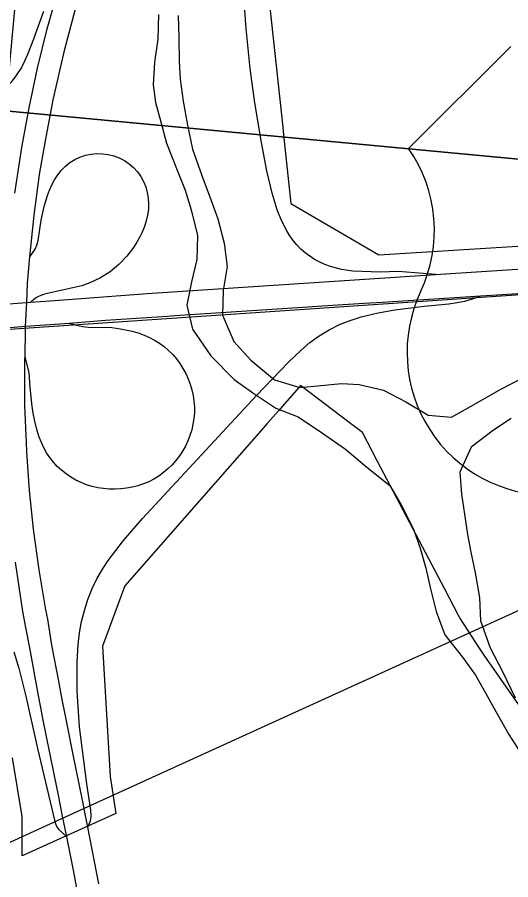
# Model space of a CAD drawing. Extents: x 0 to 34, y 0 to 22.
# Drawn here: x 7.1815 to 7.447, y 17.7541 to 18.2186 of the extents above; entities that cross this region are included whole.
import ezdxf

# ---------------------------------------------------------------- set-up
doc = ezdxf.new("R2010")
doc.units = 0
for name, color, linetype in [('GM_X_Interchange_Ramps', 7, 'Continuous'), ('GM_X_Major_River', 7, 'Continuous'), ('GM_X_Rail_Line', 7, 'Continuous'), ('GM_X_Section', 7, 'Continuous'), ('GM_X_State_Route', 7, 'Continuous'), ('GM_X_US_Route', 7, 'Continuous'), ('GM_X_US_Shield', 7, 'Continuous'), ('SC_Shading1', 7, 'Continuous')]:
    doc.layers.add(name, color=color, linetype=linetype)

msp = doc.modelspace()

# ---------------------------------------------------------------- linework, layer by layer
at = {"layer": 'GM_X_Interchange_Ramps'}
for points in [[(7.406505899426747, 18.080035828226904), (7.395433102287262, 18.08090573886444), (7.386435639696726, 18.081614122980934), (7.376636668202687, 18.08140287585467), (7.362084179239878, 18.081856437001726), (7.355938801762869, 18.082813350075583), (7.3499301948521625, 18.08440407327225), (7.347015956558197, 18.085479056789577), (7.344176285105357, 18.08674044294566), (7.341448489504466, 18.08821305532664), (7.3388325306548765, 18.08987835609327), (7.336365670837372, 18.091754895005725), (7.3340417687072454, 18.093805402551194), (7.331891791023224, 18.096042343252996), (7.329909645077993, 18.098422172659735), (7.328082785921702, 18.10093252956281), (7.3264361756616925, 18.103560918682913), (7.323608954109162, 18.109084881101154), (7.321334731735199, 18.114869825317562), (7.318625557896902, 18.123792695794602), (7.315773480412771, 18.135890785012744), (7.312784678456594, 18.151120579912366), (7.309261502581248, 18.172570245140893), (7.30676359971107, 18.191024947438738), (7.304557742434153, 18.212642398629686), (7.302743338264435, 18.23741022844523)], [(7.195532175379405, 18.22177033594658), (7.19204007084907, 18.211803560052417), (7.190151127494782, 18.206782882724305), (7.186876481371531, 18.198562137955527), (7.185279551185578, 18.195001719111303), (7.183676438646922, 18.19150959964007), (7.1806938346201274, 18.186998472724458), (7.178220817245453, 18.183643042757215), (7.175263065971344, 18.180523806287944), (7.171646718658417, 18.177398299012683), (7.16868898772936, 18.175590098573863), (7.165563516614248, 18.17378194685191), (7.160480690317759, 18.171383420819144), (7.154875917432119, 18.169183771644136), (7.14894187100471, 18.16725131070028), (7.1431320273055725, 18.165915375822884), (7.137235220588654, 18.164616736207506), (7.131096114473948, 18.163367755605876), (7.112666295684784, 18.16042249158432), (7.091154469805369, 18.156812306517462), (7.084971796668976, 18.15607287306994), (7.081846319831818, 18.15576218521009), (7.075116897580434, 18.155488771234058), (7.071960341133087, 18.15536450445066)], [(7.188218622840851, 18.08956142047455), (7.191076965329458, 18.093792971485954), (7.1920400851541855, 18.09584349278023), (7.192717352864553, 18.098304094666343), (7.1935313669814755, 18.104542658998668), (7.194351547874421, 18.109370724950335), (7.195171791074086, 18.113465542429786), (7.19594849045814, 18.116659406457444), (7.19770074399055, 18.122624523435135), (7.198794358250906, 18.125538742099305), (7.20006194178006, 18.128378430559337), (7.2015284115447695, 18.131118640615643), (7.203224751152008, 18.13372843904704), (7.205163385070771, 18.136151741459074), (7.207338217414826, 18.13835760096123), (7.209749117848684, 18.140308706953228), (7.212377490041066, 18.141961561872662), (7.215179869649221, 18.143291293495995), (7.2181189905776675, 18.144285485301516), (7.221157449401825, 18.144919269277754), (7.224251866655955, 18.145198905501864), (7.227352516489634, 18.145124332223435), (7.2304345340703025, 18.14470804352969), (7.233441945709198, 18.14393752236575), (7.236349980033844, 18.14283148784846), (7.239102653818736, 18.141408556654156), (7.241668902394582, 18.13966249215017), (7.244011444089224, 18.137630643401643), (7.246093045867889, 18.135337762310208), (7.247901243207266, 18.132815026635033), (7.249398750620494, 18.13009959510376), (7.250573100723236, 18.12722887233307), (7.251436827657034, 18.124246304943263), (7.251965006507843, 18.121189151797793), (7.252138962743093, 18.118100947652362), (7.251989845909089, 18.11501273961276), (7.2515486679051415, 18.11194317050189), (7.250827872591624, 18.1089233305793), (7.249864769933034, 18.105971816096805), (7.248702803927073, 18.1029084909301), (7.247354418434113, 18.100292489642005), (7.245788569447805, 18.097533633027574), (7.2439679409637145, 18.09461940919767), (7.240450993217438, 18.089990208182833), (7.236188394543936, 18.085479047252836), (7.233858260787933, 18.083422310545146), (7.231403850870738, 18.081520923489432), (7.226153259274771, 18.078209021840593), (7.220554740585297, 18.075518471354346), (7.216186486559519, 18.073896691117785), (7.198421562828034, 18.070044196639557), (7.195513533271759, 18.069385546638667), (7.19322067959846, 18.06846592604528), (7.19153677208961, 18.067496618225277), (7.1887095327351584, 18.065185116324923)], [(7.219430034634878, 17.782380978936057), (7.220803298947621, 17.78577365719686), (7.221064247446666, 17.787010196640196), (7.221213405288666, 17.788302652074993), (7.2210580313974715, 17.791614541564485), (7.2189081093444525, 17.80583150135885), (7.214918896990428, 17.83642156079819), (7.214005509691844, 17.84992391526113), (7.213719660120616, 17.856094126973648), (7.213738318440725, 17.871510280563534), (7.214191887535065, 17.880830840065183), (7.214931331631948, 17.88700725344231), (7.2160498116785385, 17.893133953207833), (7.217547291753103, 17.899173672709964), (7.219448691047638, 17.905101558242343), (7.22176017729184, 17.91088029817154), (7.224494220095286, 17.91646640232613), (7.227607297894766, 17.92185368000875), (7.230322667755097, 17.925967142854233), (7.234429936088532, 17.93139173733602), (7.2386801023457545, 17.936878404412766), (7.248920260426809, 17.94859744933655), (7.310205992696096, 18.014878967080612), (7.3273868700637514, 18.03290492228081), (7.334128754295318, 18.03937338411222), (7.338869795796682, 18.043406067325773), (7.343878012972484, 18.047090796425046), (7.34918451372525, 18.05032191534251), (7.354770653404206, 18.0530621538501), (7.360561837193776, 18.055330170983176), (7.3665021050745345, 18.05720670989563), (7.3755492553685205, 18.059437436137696), (7.384552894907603, 18.061121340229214), (7.4003543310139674, 18.06309730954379), (7.413620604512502, 18.064290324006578), (7.418088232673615, 18.06498004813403), (7.4222451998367, 18.06576920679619), (7.42630274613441, 18.06695599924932), (7.43085738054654, 18.068571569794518)], [(7.209463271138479, 18.05387618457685), (7.213309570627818, 18.052763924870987), (7.216571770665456, 18.052148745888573), (7.2197283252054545, 18.05177591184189), (7.232385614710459, 18.05149633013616), (7.236996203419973, 18.05087495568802), (7.243309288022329, 18.049545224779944), (7.247074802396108, 18.048439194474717), (7.24974047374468, 18.047457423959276), (7.252573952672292, 18.046164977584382), (7.255326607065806, 18.044698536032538), (7.257973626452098, 18.04304568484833), (7.260496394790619, 18.04121887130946), (7.262876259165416, 18.03919940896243), (7.265082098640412, 18.037005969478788), (7.267120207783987, 18.034650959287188), (7.268959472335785, 18.032134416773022), (7.270618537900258, 18.0294936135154), (7.2720911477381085, 18.026740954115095), (7.273389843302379, 18.023901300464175), (7.274489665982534, 18.020974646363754), (7.275390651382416, 18.017992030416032), (7.276067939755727, 18.014947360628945), (7.276533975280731, 18.011865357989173), (7.276745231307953, 18.008758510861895), (7.2767265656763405, 18.005639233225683), (7.276471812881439, 18.002532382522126), (7.275999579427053, 17.999450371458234), (7.2753036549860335, 17.996411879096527), (7.274390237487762, 17.993429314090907), (7.273265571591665, 17.990521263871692), (7.271935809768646, 17.987700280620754), (7.270407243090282, 17.984984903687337), (7.268686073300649, 17.982381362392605), (7.26679085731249, 17.97990829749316), (7.264721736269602, 17.97757193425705), (7.262497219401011, 17.97539091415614), (7.260117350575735, 17.973377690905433), (7.257594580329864, 17.971544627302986), (7.254941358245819, 17.969910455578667), (7.252170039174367, 17.968487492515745), (7.249299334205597, 17.967269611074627), (7.24634780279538, 17.966269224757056), (7.2433279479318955, 17.965486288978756), (7.2402645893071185, 17.964914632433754), (7.2371701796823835, 17.964560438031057), (7.234050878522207, 17.964417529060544), (7.230937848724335, 17.964485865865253), (7.227831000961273, 17.964753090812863), (7.22474898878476, 17.965231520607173), (7.22171047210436, 17.965927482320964), (7.2187279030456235, 17.96684711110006), (7.21583855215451, 17.96799664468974), (7.213042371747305, 17.969376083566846), (7.210351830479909, 17.970948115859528), (7.207779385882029, 17.972712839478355), (7.205318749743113, 17.974632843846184), (7.203001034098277, 17.97672063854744), (7.200869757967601, 17.97898864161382), (7.198955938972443, 17.981443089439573), (7.197240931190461, 17.984040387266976), (7.195749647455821, 17.986780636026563), (7.194475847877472, 17.989626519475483), (7.193245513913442, 17.992503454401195), (7.192027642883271, 17.996598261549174), (7.190915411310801, 18.001028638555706), (7.190033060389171, 18.005459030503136), (7.189268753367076, 18.010504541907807), (7.188293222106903, 18.021353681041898), (7.188050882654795, 18.025088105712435), (7.18782720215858, 18.026896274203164), (7.187448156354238, 18.02865477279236), (7.185621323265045, 18.035769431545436)], [(7.179569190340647, 17.876872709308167), (7.18232805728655, 17.86803064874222), (7.186043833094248, 17.853036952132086), (7.192307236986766, 17.824777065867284), (7.201590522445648, 17.78553135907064), (7.202180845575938, 17.78384741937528), (7.202907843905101, 17.782325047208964), (7.203846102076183, 17.78112583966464), (7.208108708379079, 17.77723605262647)]]:
    msp.add_lwpolyline(points, dxfattribs=at)
at = {"layer": 'GM_X_Major_River'}
for points in [[(7.257386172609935, 18.220139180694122), (7.257067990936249, 18.20684751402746), (7.255251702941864, 18.194351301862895), (7.254581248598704, 18.182207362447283), (7.255871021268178, 18.172677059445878), (7.258660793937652, 18.162355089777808), (7.261802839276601, 18.150881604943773), (7.267526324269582, 18.13630963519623), (7.271825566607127, 18.12556910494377), (7.274984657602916, 18.114858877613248), (7.278450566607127, 18.101099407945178), (7.278141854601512, 18.08819031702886), (7.275196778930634, 18.076101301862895), (7.272621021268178, 18.063625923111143), (7.275727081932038, 18.050635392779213), (7.285632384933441, 18.036345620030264), (7.298232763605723, 18.023514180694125), (7.308681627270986, 18.01605016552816), (7.3206399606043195, 18.008171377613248), (7.33266836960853, 18.003330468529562), (7.345746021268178, 17.994663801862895), (7.358064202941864, 17.986017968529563), (7.369598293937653, 17.976249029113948), (7.381888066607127, 17.966464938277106), (7.388092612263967, 17.956063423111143), (7.3946134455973, 17.94299334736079), (7.398162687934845, 17.932654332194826), (7.401321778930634, 17.921944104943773), (7.403715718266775, 17.91087213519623), (7.406838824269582, 17.898644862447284), (7.411473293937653, 17.88599902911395), (7.4210547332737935, 17.87400092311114), (7.428035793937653, 17.864339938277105), (7.433490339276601, 17.854334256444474), (7.4389543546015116, 17.844711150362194), (7.445871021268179, 17.832394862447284), (7.452465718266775, 17.82236455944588)], [(7.26799791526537, 18.219508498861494), (7.268475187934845, 18.207718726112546), (7.2685452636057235, 18.19479827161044), (7.269077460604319, 18.185285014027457), (7.270692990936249, 18.173470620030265), (7.2730395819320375, 18.16049713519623), (7.275764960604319, 18.147514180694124), (7.280740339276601, 18.133339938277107), (7.285732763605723, 18.11992516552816), (7.28929147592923, 18.109963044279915), (7.292776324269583, 18.096963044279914), (7.294372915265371, 18.08438728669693), (7.292168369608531, 18.071523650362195), (7.291850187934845, 18.058233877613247), (7.297963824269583, 18.044035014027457), (7.3072100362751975, 18.03394031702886), (7.3198634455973, 18.02338539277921), (7.3334278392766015, 18.01926796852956), (7.3429392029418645, 18.02018274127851), (7.355872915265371, 18.021400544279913), (7.365348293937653, 18.020796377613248), (7.378558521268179, 18.017826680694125), (7.3905547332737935, 18.011466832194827), (7.402530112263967, 18.004349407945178), (7.415030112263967, 18.003292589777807), (7.428107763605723, 18.010584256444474), (7.441575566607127, 18.01824713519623), (7.4534884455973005, 18.02442327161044)], [(7.4472744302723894, 18.002536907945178), (7.437634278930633, 17.996303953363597), (7.42564943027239, 17.987088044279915), (7.4196342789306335, 17.9735539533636), (7.4204903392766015, 17.96176039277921), (7.422134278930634, 17.951084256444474), (7.423766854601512, 17.940029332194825), (7.425439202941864, 17.93049524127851), (7.427831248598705, 17.91942327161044), (7.430170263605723, 17.90607289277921), (7.430628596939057, 17.893525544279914), (7.4359751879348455, 17.878966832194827), (7.442505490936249, 17.866279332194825), (7.449376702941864, 17.85206342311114)]]:
    msp.add_lwpolyline(points, dxfattribs=at)
at = {"layer": 'GM_X_Rail_Line'}
for points in [[(6.6794546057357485, 17.976918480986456), (6.731272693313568, 17.99655104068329), (6.769088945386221, 18.014782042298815), (7.042185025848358, 18.04146381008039), (7.664013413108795, 18.083628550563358), (7.707882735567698, 18.093776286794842), (7.749964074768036, 18.09997699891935), (7.858876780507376, 18.09751488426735), (7.889397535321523, 18.113662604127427), (7.966135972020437, 18.140929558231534), (8.034635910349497, 18.15948826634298), (8.08290848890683, 18.16940677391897), (8.12622469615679, 18.173128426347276), (8.15821333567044, 18.172581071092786), (8.195639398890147, 18.171260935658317), (8.249976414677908, 18.164899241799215), (8.303813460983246, 18.155342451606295), (8.339836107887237, 18.14658676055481), (8.617273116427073, 18.051854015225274), (8.900000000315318, 18.02562077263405)], [(6.567716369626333, 17.49721740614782), (6.8645185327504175, 17.6320477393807), (7.013137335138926, 17.699156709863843), (7.211732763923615, 17.7898882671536), (7.534842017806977, 17.93734751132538), (7.658771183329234, 17.99363547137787)]]:
    msp.add_lwpolyline(points, dxfattribs=at)
at = {"layer": 'GM_X_Section'}
for points in [[(7.267577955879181, 19.170458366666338), (8.271992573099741, 19.072973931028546), (8.185931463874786, 18.072926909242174), (7.175053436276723, 18.16824187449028)], [(7.175053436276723, 18.16824187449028), (8.185931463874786, 18.072926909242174), (8.095563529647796, 17.08998872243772), (7.085539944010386, 17.165608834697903)]]:
    msp.add_lwpolyline(points, close=True, dxfattribs=at)
at = {"layer": 'GM_X_State_Route'}
msp.add_line((7.342992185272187, 18.062997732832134), (7.367836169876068, 18.064608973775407), dxfattribs=at)
for points in [[(7.43085738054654, 18.068571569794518), (7.504831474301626, 18.073200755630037), (7.559766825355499, 18.07693520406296), (7.583950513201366, 18.078780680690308), (7.613359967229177, 18.08041485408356), (7.625812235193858, 18.08116675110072)], [(7.367836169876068, 18.064608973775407), (7.377773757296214, 18.065253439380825), (7.43085738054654, 18.068571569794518)], [(7.26234447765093, 18.057707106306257), (7.266281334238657, 18.057977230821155), (7.335042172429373, 18.062482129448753), (7.342992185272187, 18.062997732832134)], [(7.209463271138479, 18.05387618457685), (7.228881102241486, 18.05541096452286), (7.26234447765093, 18.057707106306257)], [(7.168533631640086, 18.050953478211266), (7.173753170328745, 18.051334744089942), (7.179786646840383, 18.051775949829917), (7.185956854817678, 18.052186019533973), (7.1991609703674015, 18.053055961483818), (7.209463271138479, 18.05387618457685)]]:
    msp.add_lwpolyline(points, dxfattribs=at)
at = {"layer": 'GM_X_US_Route'}
msp.add_line((7.342992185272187, 18.062997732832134), (7.367836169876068, 18.064608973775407), dxfattribs=at)
for points in [[(7.18560265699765, 18.034685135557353), (7.185621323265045, 18.035769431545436), (7.185876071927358, 18.050502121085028), (7.185956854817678, 18.052186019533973), (7.186553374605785, 18.065023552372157), (7.1870255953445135, 18.075325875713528), (7.188218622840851, 18.08956142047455), (7.190486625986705, 18.11203640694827), (7.193376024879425, 18.133989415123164), (7.19661336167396, 18.15201533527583), (7.200770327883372, 18.174080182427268), (7.207126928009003, 18.201352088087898), (7.212675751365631, 18.222491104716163), (7.219374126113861, 18.243294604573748), (7.225382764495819, 18.26108442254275), (7.2332430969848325, 18.282577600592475), (7.24398661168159, 18.30903554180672)], [(7.180066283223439, 18.12383618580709), (7.183869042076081, 18.148461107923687), (7.187777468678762, 18.169904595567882), (7.192325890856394, 18.19121137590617), (7.197607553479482, 18.21235657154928), (7.203529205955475, 18.233334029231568)], [(7.406505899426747, 18.080035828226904), (7.491863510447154, 18.08565303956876), (7.611992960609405, 18.09353822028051), (7.626539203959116, 18.094408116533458), (7.633890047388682, 18.095091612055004), (7.640308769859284, 18.095725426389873), (7.648916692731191, 18.096796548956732)], [(6.781557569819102, 18.038746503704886), (6.796152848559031, 18.039702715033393), (6.827128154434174, 18.041833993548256), (6.831800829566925, 18.042150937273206), (6.867380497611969, 18.044518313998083), (6.9014501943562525, 18.046730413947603), (6.920277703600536, 18.048010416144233), (6.922148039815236, 18.04812849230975), (6.991231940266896, 18.052502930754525), (7.00392030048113, 18.05330452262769), (7.0518030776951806, 18.05633679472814), (7.071376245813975, 18.05760436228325), (7.096479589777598, 18.059356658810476), (7.130487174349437, 18.06158114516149), (7.149625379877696, 18.06263125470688), (7.167794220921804, 18.063625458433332), (7.174231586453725, 18.064103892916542), (7.186553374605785, 18.065023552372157), (7.1887095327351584, 18.065185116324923), (7.19924174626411, 18.06596801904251), (7.251300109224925, 18.069789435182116), (7.376518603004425, 18.078066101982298), (7.406505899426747, 18.080035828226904)], [(7.43085738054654, 18.068571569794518), (7.504831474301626, 18.073200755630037), (7.559766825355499, 18.07693520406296), (7.583950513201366, 18.078780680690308), (7.613359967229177, 18.08041485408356), (7.625812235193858, 18.08116675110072)], [(7.367836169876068, 18.064608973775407), (7.377773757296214, 18.065253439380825), (7.43085738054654, 18.068571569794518)], [(7.26234447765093, 18.057707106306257), (7.266281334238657, 18.057977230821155), (7.335042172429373, 18.062482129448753), (7.342992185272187, 18.062997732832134)], [(7.209463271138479, 18.05387618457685), (7.228881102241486, 18.05541096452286), (7.26234447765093, 18.057707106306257)], [(7.168533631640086, 18.050953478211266), (7.173753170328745, 18.051334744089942), (7.179786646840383, 18.051775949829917), (7.185956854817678, 18.052186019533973), (7.1991609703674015, 18.053055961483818), (7.209463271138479, 18.05387618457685)], [(7.1863371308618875, 17.989539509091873), (7.185546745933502, 18.009398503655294), (7.185546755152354, 18.031432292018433), (7.18560265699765, 18.034685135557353)], [(7.205701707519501, 17.851241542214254), (7.203759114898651, 17.860990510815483), (7.200080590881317, 17.880402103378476), (7.197843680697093, 17.894488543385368), (7.19687432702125, 17.89952788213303), (7.193276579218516, 17.920952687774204), (7.190151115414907, 17.9429802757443), (7.188013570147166, 17.963696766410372), (7.18653475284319, 17.98457478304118), (7.1863371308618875, 17.989539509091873)], [(7.282946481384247, 17.392651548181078), (7.2734768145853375, 17.441528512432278), (7.265659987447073, 17.481227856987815), (7.256817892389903, 17.52705389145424), (7.244141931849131, 17.5911730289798), (7.235914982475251, 17.63395437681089), (7.218442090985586, 17.722493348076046), (7.211706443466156, 17.7592287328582), (7.208108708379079, 17.77723605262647), (7.205884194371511, 17.788277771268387), (7.2037590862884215, 17.79882245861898), (7.201180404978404, 17.811846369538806), (7.1952773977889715, 17.840901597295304), (7.194103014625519, 17.84689164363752), (7.192723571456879, 17.85423001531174), (7.188144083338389, 17.878935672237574), (7.1861059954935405, 17.889940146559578), (7.184540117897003, 17.89867037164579), (7.180426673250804, 17.925221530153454)], [(7.2163364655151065, 17.797889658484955), (7.214949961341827, 17.80484354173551), (7.211613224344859, 17.82158945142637), (7.207450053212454, 17.84246747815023), (7.205701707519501, 17.851241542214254)], [(7.22528168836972, 17.751847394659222), (7.219430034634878, 17.782380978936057), (7.217994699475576, 17.78957025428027), (7.2165344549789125, 17.796896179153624), (7.2163364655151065, 17.797889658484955)]]:
    msp.add_lwpolyline(points, dxfattribs=at)
at = {"layer": 'GM_X_US_Shield'}
msp.add_line((7.446961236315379, 18.2029040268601), (7.392029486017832, 18.147972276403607), dxfattribs=at)
for centre, radius, start, end in [((7.329033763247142, 18.103860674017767), 0.07690445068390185, 334.5471236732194, 35.000929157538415), ((7.468077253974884, 18.038104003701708), 0.07690445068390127, 154.8319194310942, 270.63826363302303)]:
    msp.add_arc(centre, radius, start, end, dxfattribs=at)
at = {"layer": 'SC_Shading1'}
for points in [[(7.315600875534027, 18.240523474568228), (7.324306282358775, 18.159384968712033), (7.324747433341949, 18.155252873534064), (7.32869933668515, 18.118380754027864), (7.375979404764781, 18.090680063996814), (7.556748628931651, 18.10189345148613), (7.593837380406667, 18.10112508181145), (7.596883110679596, 18.101061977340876), (7.608597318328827, 18.10182983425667), (7.613674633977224, 18.102162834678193), (7.626745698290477, 18.103020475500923), (7.625123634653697, 18.07339722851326), (7.675249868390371, 18.083155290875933)], [(7.5715618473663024, 17.735809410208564), (7.480972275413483, 17.805968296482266), (7.473789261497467, 17.81623334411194), (7.43263593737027, 17.875089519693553), (7.4300758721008, 17.878755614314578), (7.4196001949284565, 17.895212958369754), (7.4189358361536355, 17.896475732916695), (7.411519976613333, 17.910571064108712), (7.375287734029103, 17.979437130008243), (7.367149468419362, 17.99490543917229), (7.360706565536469, 17.999812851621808), (7.333860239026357, 18.02026120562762), (7.333098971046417, 18.01939147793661), (7.3253185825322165, 18.01050324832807), (7.321922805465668, 18.00662441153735), (7.315907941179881, 17.99975358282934), (7.312584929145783, 17.995957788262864), (7.239420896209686, 17.91238412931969), (7.227335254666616, 17.879911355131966), (7.231386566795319, 17.809671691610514), (7.234437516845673, 17.789843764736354), (7.184143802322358, 17.766983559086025), (7.184056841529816, 17.788159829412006), (7.178874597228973, 17.819812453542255)]]:
    msp.add_lwpolyline(points, dxfattribs=at)

doc.saveas('drawing.dxf')
